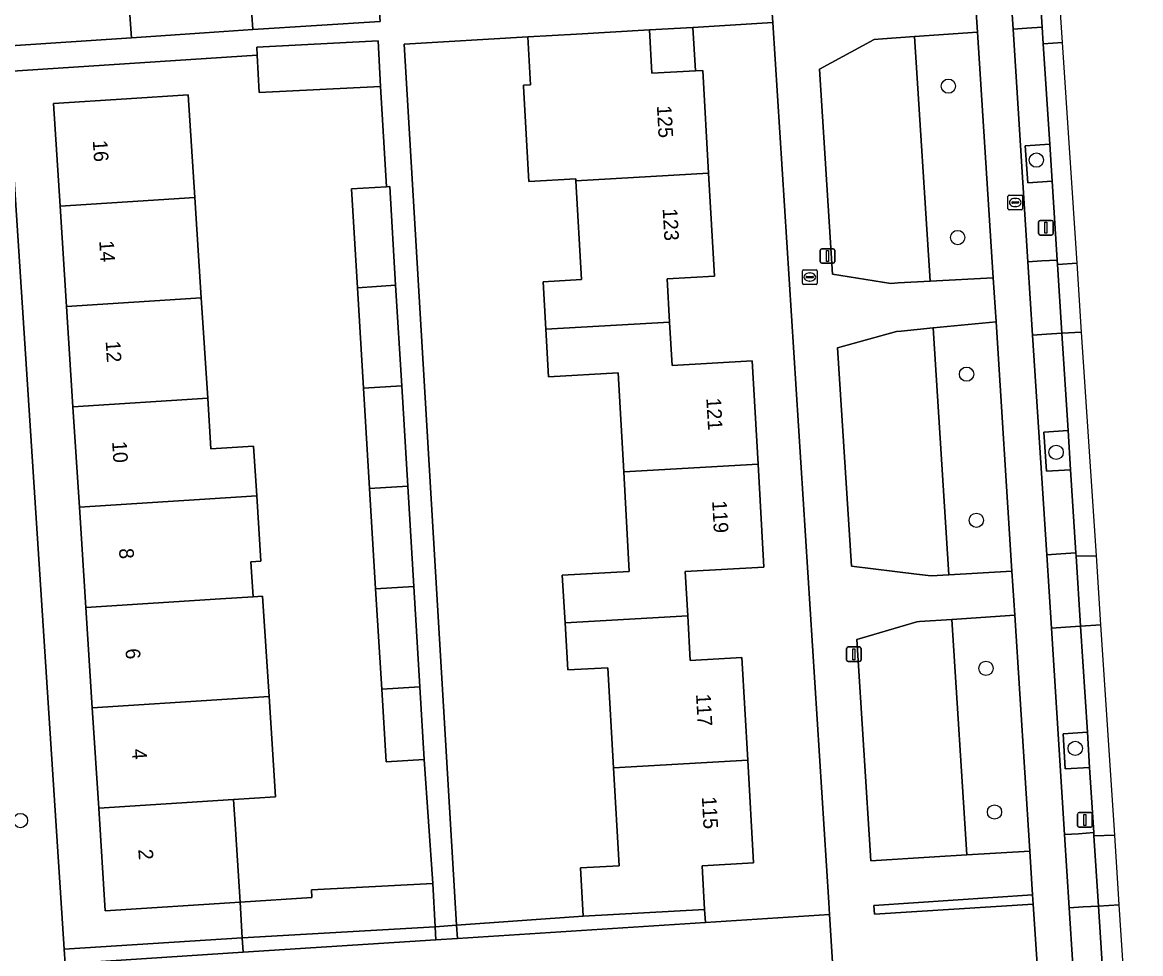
# Model space of a CAD drawing. Extents: x 159680 to 160786, y 387323 to 388340.
# Drawn here: x 160671.8 to 160748.3, y 388101.5 to 388165.2 of the extents above; entities that cross this region are included whole.
import ezdxf

# ---------------------------------------------------------------- set-up
doc = ezdxf.new("R2010")
doc.units = 0
for name, color, linetype in [('IMGEO_Boom', 7, 'Continuous'), ('IMGEO_Brandkraan', 7, 'Continuous'), ('IMGEO_Erf', 7, 'Continuous'), ('IMGEO_Fietspad_gesloten', 7, 'Continuous'), ('IMGEO_Groenvoorziening', 7, 'Continuous'), ('IMGEO_Haag', 7, 'Continuous'), ('IMGEO_Lichtmast', 7, 'Continuous'), ('IMGEO_Pand', 7, 'Continuous'), ('IMGEO_Pand_nummerreeks', 7, 'Continuous'), ('IMGEO_Parkeervlak_open', 7, 'Continuous'), ('IMGEO_Rioolput', 7, 'Continuous'), ('IMGEO_Voetpad_open', 7, 'Continuous')]:
    doc.layers.add(name, color=color, linetype=linetype)

msp = doc.modelspace()

# ---------------------------------------------------------------- linework, layer by layer
at = {"layer": 'IMGEO_Boom'}
for centre in [(160735.166, 388160.859), (160741.187, 388155.801), (160735.801, 388150.502), (160736.409, 388141.153), (160742.535, 388135.806), (160737.078, 388131.156), (160737.738, 388121.02), (160743.846, 388115.544), (160738.321, 388111.19), (160671.657, 388110.608)]:
    msp.add_circle(centre, 0.489, dxfattribs=at)
at = {"layer": 'IMGEO_Brandkraan'}
for p, q in [((160725.181, 388147.373), (160725.181, 388148.225)), ((160725.256, 388148.299), (160726.108, 388148.299)), ((160726.182, 388148.225), (160726.182, 388147.373)), ((160725.44, 388147.793), (160725.44, 388147.805)), ((160725.878, 388147.756), (160725.48, 388147.756)), ((160725.483, 388147.842), (160725.881, 388147.842)), ((160725.692, 388147.519), (160725.667, 388147.519)), ((160725.669, 388148.079), (160725.694, 388148.079)), ((160725.924, 388147.805), (160725.924, 388147.793)), ((160726.108, 388147.299), (160725.256, 388147.299))]:
    msp.add_line(p, q, dxfattribs=at)
for points in [[(160725.181, 388147.373), (160725.181, 388148.225)], [(160725.256, 388148.299), (160726.108, 388148.299)], [(160726.182, 388148.225), (160726.182, 388147.373)], [(160726.108, 388147.299), (160725.256, 388147.299)]]:
    msp.add_lwpolyline(points, dxfattribs=at)
for centre, radius, start, end in [((160725.258, 388148.223), 0.0765, 91.55205, 178.44795), ((160725.258, 388148.223), 0.0765, 91.55205, 178.44795), ((160726.106, 388148.223), 0.0765, 1.55205, 88.44795), ((160726.106, 388148.223), 0.0765, 1.55205, 88.44795), ((160725.258, 388147.375), 0.0765, 181.55205, 268.44795), ((160725.258, 388147.375), 0.0765, 181.55205, 268.44795), ((160725.48, 388147.802), 0.0403, 85.87752, 175.75265), ((160725.477, 388147.792), 0.0366, 178.93798, 274.71019), ((160725.881, 388147.799), 0.043, 264.86636, 352.45326), ((160725.885, 388147.804), 0.0386, 1.73085, 96.63898), ((160726.106, 388147.375), 0.0765, 271.55205, 358.44795), ((160726.106, 388147.375), 0.0765, 271.55205, 358.44795)]:
    msp.add_arc(centre, radius, start, end, dxfattribs=at)
for centre, major_axis, ratio, start_param, end_param in [((160725.668, 388147.799), (-0.387, 0.002), 0.722429, 4.712389, 7.853982), ((160725.693, 388147.799), (-0.39, 0.002), 0.717154, 1.570796, 4.712389)]:
    msp.add_ellipse(centre, major_axis=major_axis, ratio=ratio, start_param=start_param, end_param=end_param, dxfattribs=at)
at = {"layer": 'IMGEO_Erf'}
for points in [[(160691.841, 388225.242), (160683.759, 388224.645), (160683.931, 388221.234), (160681.292, 388221.101), (160681.628, 388214.423), (160681.967, 388207.705), (160684.806, 388207.849), (160684.97, 388204.606), (160688.435, 388204.781), (160688.601, 388201.486), (160685.136, 388201.311), (160680.566, 388201.081), (160681.035, 388194.183), (160681.49, 388187.491), (160686.071, 388187.803), (160686.285, 388184.661), (160686.516, 388181.26), (160683.756, 388181.072), (160684.206, 388174.45), (160684.672, 388167.592), (160687.348, 388167.774), (160687.555, 388164.733), (160696.27, 388165.282)], [(160672.463, 388213.858), (160672.105, 388220.959), (160675.5, 388221.13), (160675.345, 388224.221), (160666.843, 388223.704), (160668.614, 388194.575), (160670.628, 388163.608), (160679.259, 388164.169), (160679.064, 388167.034), (160675.505, 388166.792), (160675.031, 388173.775), (160674.556, 388180.759), (160678.273, 388181.012), (160678.066, 388184.055), (160677.86, 388187.098), (160672.305, 388186.721), (160671.846, 388193.469), (160671.357, 388200.661), (160676.833, 388200.967), (160676.683, 388203.952), (160676.532, 388206.942), (160672.821, 388206.755)], [(160723.147, 388165.225), (160717.682, 388164.878), (160717.85, 388161.912), (160718.359, 388161.941), (160718.758, 388154.898), (160719.156, 388147.857), (160715.918, 388147.674), (160716.086, 388144.71), (160716.254, 388141.743), (160721.737, 388142.054), (160722.137, 388135), (160722.536, 388127.947), (160717.157, 388127.642), (160717.329, 388124.605), (160717.501, 388121.569), (160721.033, 388121.769), (160721.431, 388114.74), (160721.829, 388107.709), (160718.314, 388107.51), (160718.483, 388104.527), (160718.534, 388103.628), (160727.027, 388104.175), (160726.974, 388105.008)], [(160707.605, 388144.231), (160707.421, 388147.48), (160710.052, 388147.629), (160709.67, 388154.385), (160709.663, 388154.513), (160706.45, 388154.331), (160706.082, 388160.826), (160706.076, 388160.925), (160706.559, 388160.952), (160706.373, 388164.238), (160697.921, 388163.735), (160701.511, 388103.439), (160710.178, 388104.057), (160709.991, 388107.367), (160712.624, 388107.516), (160712.244, 388114.22), (160711.857, 388121.065), (160709.109, 388120.91), (160708.927, 388124.128), (160708.741, 388127.401), (160713.329, 388127.661), (160712.943, 388134.479), (160712.561, 388141.241), (160707.79, 388140.971)], [(160717.682, 388164.878), (160714.711, 388164.71), (160714.879, 388161.743), (160717.85, 388161.912)], [(160695.556, 388133.33), (160695.143, 388140.197), (160694.731, 388147.065), (160694.325, 388153.827), (160696.714, 388153.97), (160696.302, 388160.848), (160687.987, 388160.418), (160687.855, 388162.985), (160670.741, 388161.872), (160674.648, 388101.803), (160686.843, 388102.588), (160686.687, 388105.025), (160691.609, 388105.341), (160691.582, 388105.858), (160699.879, 388106.289), (160699.285, 388114.784), (160696.679, 388114.627), (160696.381, 388119.595), (160695.968, 388126.462)], [(160686.687, 388105.025), (160677.466, 388104.433), (160677.015, 388111.457), (160676.574, 388118.323), (160676.133, 388125.189), (160675.692, 388132.055), (160675.251, 388138.92), (160674.81, 388145.786), (160674.369, 388152.652), (160673.918, 388159.673), (160678.908, 388159.993), (160683.139, 388160.265), (160683.59, 388153.244), (160684.031, 388146.378), (160684.472, 388139.512), (160684.695, 388136.038), (160687.612, 388136.226), (160687.83, 388132.834), (160688.117, 388128.36), (160687.425, 388128.316), (160687.578, 388125.924), (160688.229, 388125.966), (160688.669, 388119.1), (160689.109, 388112.233), (160686.236, 388112.049), (160686.367, 388110.015)]]:
    msp.add_lwpolyline(points, close=True, dxfattribs=at)
at = {"layer": 'IMGEO_Fietspad_gesloten'}
for points in [[(160727.391, 388314.439), (160727.877, 388308.457), (160730.881, 388261.928), (160731.261, 388256.047), (160731.588, 388251.018), (160732.995, 388229.403), (160733.246, 388225.512), (160734.266, 388209.264), (160734.47, 388206.292), (160735.552, 388189.474), (160735.756, 388186.181), (160736.865, 388169.052), (160737.158, 388164.556), (160738.226, 388147.741), (160738.429, 388144.74), (160739.513, 388127.665), (160739.715, 388124.661), (160740.731, 388108.506), (160740.923, 388105.515), (160740.964, 388104.889), (160741.279, 388100.088), (160743.511, 388065.175), (160744.628, 388046.484), (160745.479, 388033.088)], [(160744.694, 388085.016), (160743.438, 388104.64), (160743.117, 388109.649), (160742.213, 388123.777), (160741.892, 388128.797), (160740.93, 388143.827), (160740.609, 388148.846), (160739.59, 388164.761), (160739.241, 388170.215), (160738.266, 388185.446), (160737.944, 388190.48), (160736.979, 388205.548), (160736.663, 388210.492), (160735.768, 388224.481), (160735.392, 388230.361), (160733.793, 388255.344), (160733.338, 388262.446), (160730.947, 388299.801), (160730.462, 388307.383)]]:
    msp.add_lwpolyline(points, dxfattribs=at)
at = {"layer": 'IMGEO_Groenvoorziening'}
for points in [[(160732.845, 388164.252), (160730.663, 388164.098), (160730.09, 388164.058), (160726.343, 388162.023), (160727.235, 388147.994), (160731.218, 388147.365), (160731.721, 388147.392), (160733.916, 388147.51)], [(160737.158, 388164.556), (160732.845, 388164.252), (160733.916, 388147.51), (160738.226, 388147.741)], [(160742.102, 388156.897), (160740.418, 388156.78), (160740.598, 388154.253), (160742.265, 388154.367)], [(160733.99, 388127.35), (160735.2, 388127.419), (160734.12, 388144.315), (160731.929, 388144.099), (160731.603, 388144.067), (160727.577, 388142.954), (160728.539, 388128.008), (160732.982, 388127.472)], [(160739.513, 388127.665), (160738.429, 388144.74), (160734.12, 388144.315), (160735.2, 388127.419)], [(160743.357, 388137.295), (160741.701, 388137.177), (160741.888, 388134.52), (160743.528, 388134.611)], [(160736.426, 388108.251), (160740.731, 388108.506), (160739.715, 388124.661), (160735.395, 388124.367)], [(160734.207, 388108.119), (160736.426, 388108.251), (160735.395, 388124.367), (160733.188, 388124.217), (160732.997, 388124.204), (160728.905, 388123.003), (160729.856, 388107.861)], [(160744.677, 388116.655), (160743.021, 388116.548), (160743.162, 388114.156), (160744.83, 388114.244)], [(160740.964, 388104.889), (160740.923, 388105.515), (160730.059, 388104.798), (160730.102, 388104.192)], [(160701.575, 388102.536), (160718.534, 388103.628), (160718.483, 388104.527), (160710.178, 388104.057), (160701.511, 388103.439)], [(160700.078, 388102.44), (160700.032, 388103.333), (160686.843, 388102.588), (160686.907, 388101.592)], [(160686.843, 388102.588), (160674.648, 388101.803), (160674.713, 388100.807), (160686.907, 388101.592)]]:
    msp.add_lwpolyline(points, close=True, dxfattribs=at)
at = {"layer": 'IMGEO_Haag'}
for points in [[(160718.483, 388104.527), (160710.178, 388104.057), (160701.511, 388103.439), (160701.575, 388102.536), (160718.534, 388103.628)], [(160700.078, 388102.44), (160700.032, 388103.333), (160686.843, 388102.588), (160686.907, 388101.592)], [(160686.843, 388102.588), (160674.648, 388101.803), (160674.713, 388100.807), (160686.907, 388101.592)]]:
    msp.add_lwpolyline(points, close=True, dxfattribs=at)
at = {"layer": 'IMGEO_Lichtmast'}
for p, q in [((160741.341, 388150.771), (160741.341, 388151.571)), ((160741.341, 388151.571), (160741.341, 388150.771)), ((160741.441, 388151.671), (160742.231, 388151.671)), ((160742.231, 388151.671), (160741.441, 388151.671)), ((160742.331, 388151.571), (160742.331, 388150.771)), ((160742.331, 388150.771), (160742.331, 388151.571)), ((160742.231, 388150.671), (160741.441, 388150.671)), ((160741.441, 388150.671), (160742.231, 388150.671)), ((160726.498, 388149.738), (160727.288, 388149.738)), ((160727.288, 388149.738), (160726.498, 388149.738)), ((160726.398, 388148.838), (160726.398, 388149.638)), ((160726.398, 388149.638), (160726.398, 388148.838)), ((160727.388, 388149.638), (160727.388, 388148.838)), ((160727.388, 388148.838), (160727.388, 388149.638)), ((160727.288, 388148.738), (160726.498, 388148.738)), ((160726.498, 388148.738), (160727.288, 388148.738)), ((160728.198, 388121.584), (160728.198, 388122.384)), ((160728.198, 388122.384), (160728.198, 388121.584)), ((160728.298, 388122.484), (160729.088, 388122.484)), ((160729.088, 388122.484), (160728.298, 388122.484)), ((160729.188, 388122.384), (160729.188, 388121.584)), ((160729.188, 388121.584), (160729.188, 388122.384)), ((160729.088, 388121.484), (160728.298, 388121.484)), ((160728.298, 388121.484), (160729.088, 388121.484)), ((160744.012, 388110.255), (160744.012, 388111.055)), ((160744.012, 388111.055), (160744.012, 388110.255)), ((160744.112, 388111.155), (160744.902, 388111.155)), ((160744.902, 388111.155), (160744.112, 388111.155)), ((160745.002, 388111.055), (160745.002, 388110.255)), ((160745.002, 388110.255), (160745.002, 388111.055)), ((160744.902, 388110.155), (160744.112, 388110.155)), ((160744.112, 388110.155), (160744.902, 388110.155))]:
    msp.add_line(p, q, dxfattribs=at)
for points in [[(160741.761, 388151.546), (160741.911, 388151.546), (160741.911, 388150.796), (160741.761, 388150.796), (160741.761, 388151.546)], [(160726.818, 388149.613), (160726.968, 388149.613), (160726.968, 388148.863), (160726.818, 388148.863), (160726.818, 388149.613)], [(160728.618, 388122.359), (160728.768, 388122.359), (160728.768, 388121.609), (160728.618, 388121.609), (160728.618, 388122.359)], [(160744.432, 388111.03), (160744.582, 388111.03), (160744.582, 388110.28), (160744.432, 388110.28), (160744.432, 388111.03)]]:
    msp.add_lwpolyline(points, dxfattribs=at)
for centre, start, end in [((160741.441, 388151.571), 90, 180), ((160741.441, 388151.571), 90, 180), ((160742.231, 388151.571), 0, 90), ((160742.231, 388151.571), 360, 90), ((160741.441, 388150.771), 180, 270), ((160741.441, 388150.771), 180, 270), ((160742.231, 388150.771), 270, 0), ((160742.231, 388150.771), 270, 0), ((160726.498, 388149.638), 90, 180), ((160726.498, 388149.638), 90, 180), ((160727.288, 388149.638), 0, 90), ((160727.288, 388149.638), 360, 90), ((160726.498, 388148.838), 180, 270), ((160726.498, 388148.838), 180, 270), ((160727.288, 388148.838), 270, 0), ((160727.288, 388148.838), 270, 0), ((160728.298, 388122.384), 90, 180), ((160728.298, 388122.384), 90, 180), ((160729.088, 388122.384), 0, 90), ((160729.088, 388122.384), 360, 90), ((160728.298, 388121.584), 180, 270), ((160728.298, 388121.584), 180, 270), ((160729.088, 388121.584), 270, 0), ((160729.088, 388121.584), 270, 0), ((160744.112, 388111.055), 90, 180), ((160744.112, 388111.055), 90, 180), ((160744.902, 388111.055), 0, 90), ((160744.902, 388111.055), 360, 90), ((160744.112, 388110.255), 180, 270), ((160744.112, 388110.255), 180, 270), ((160744.902, 388110.255), 270, 0), ((160744.902, 388110.255), 270, 0)]:
    msp.add_arc(centre, 0.1, start, end, dxfattribs=at)
at = {"layer": 'IMGEO_Pand'}
for points in [[(160684.248, 388164.508), (160687.555, 388164.733), (160687.348, 388167.774), (160684.672, 388167.592), (160684.206, 388174.45), (160675.031, 388173.775), (160675.505, 388166.792), (160679.064, 388167.034), (160679.259, 388164.169)], [(160718.359, 388161.941), (160717.85, 388161.912), (160714.879, 388161.743), (160714.711, 388164.71), (160709.719, 388164.427), (160706.373, 388164.238), (160706.559, 388160.952), (160706.076, 388160.925), (160706.082, 388160.826), (160706.45, 388154.331), (160709.663, 388154.513), (160709.67, 388154.385), (160718.758, 388154.898)], [(160696.141, 388163.957), (160687.827, 388163.527), (160687.855, 388162.985), (160687.987, 388160.418), (160696.302, 388160.848)], [(160683.139, 388160.265), (160678.908, 388159.993), (160673.918, 388159.673), (160674.369, 388152.652), (160683.59, 388153.244)], [(160718.758, 388154.898), (160709.67, 388154.385), (160710.052, 388147.629), (160707.421, 388147.48), (160707.605, 388144.231), (160716.086, 388144.71), (160715.918, 388147.674), (160719.156, 388147.857)], [(160696.931, 388153.983), (160696.714, 388153.97), (160694.325, 388153.827), (160694.731, 388147.065), (160697.337, 388147.232)], [(160683.59, 388153.244), (160674.369, 388152.652), (160674.81, 388145.786), (160684.031, 388146.378)], [(160697.337, 388147.232), (160694.731, 388147.065), (160695.143, 388140.197), (160697.749, 388140.364)], [(160684.031, 388146.378), (160674.81, 388145.786), (160675.251, 388138.92), (160684.472, 388139.512)], [(160716.086, 388144.71), (160707.605, 388144.231), (160707.79, 388140.971), (160712.561, 388141.241), (160712.943, 388134.479), (160722.137, 388135), (160721.737, 388142.054), (160716.254, 388141.743)], [(160697.749, 388140.364), (160695.143, 388140.197), (160695.556, 388133.33), (160698.162, 388133.498)], [(160684.472, 388139.512), (160675.251, 388138.92), (160675.692, 388132.055), (160687.83, 388132.834), (160687.612, 388136.226), (160684.695, 388136.038)], [(160722.137, 388135), (160712.943, 388134.479), (160713.329, 388127.661), (160708.741, 388127.401), (160708.927, 388124.128), (160717.329, 388124.605), (160717.157, 388127.642), (160722.536, 388127.947)], [(160687.578, 388125.924), (160687.425, 388128.316), (160688.117, 388128.36), (160687.83, 388132.834), (160675.692, 388132.055), (160676.133, 388125.189), (160685.354, 388125.781)], [(160698.162, 388133.498), (160695.556, 388133.33), (160695.968, 388126.462), (160698.574, 388126.63)], [(160687.578, 388125.924), (160685.354, 388125.781), (160676.133, 388125.189), (160676.574, 388118.323), (160685.795, 388118.915), (160688.669, 388119.1), (160688.229, 388125.966)], [(160698.574, 388126.63), (160695.968, 388126.462), (160696.381, 388119.595), (160698.986, 388119.762)], [(160717.329, 388124.605), (160708.927, 388124.128), (160709.109, 388120.91), (160711.857, 388121.065), (160712.244, 388114.22), (160721.431, 388114.74), (160721.033, 388121.769), (160717.501, 388121.569)], [(160688.669, 388119.1), (160685.795, 388118.915), (160676.574, 388118.323), (160677.015, 388111.457), (160686.236, 388112.049), (160689.109, 388112.233)], [(160696.679, 388114.627), (160699.285, 388114.784), (160698.986, 388119.762), (160696.381, 388119.595)], [(160721.431, 388114.74), (160712.244, 388114.22), (160712.624, 388107.516), (160709.991, 388107.367), (160710.178, 388104.057), (160718.483, 388104.527), (160718.314, 388107.51), (160721.829, 388107.709)], [(160686.367, 388110.015), (160686.236, 388112.049), (160677.015, 388111.457), (160677.466, 388104.433), (160686.687, 388105.025)], [(160699.879, 388106.289), (160691.582, 388105.858), (160691.609, 388105.341), (160686.687, 388105.025), (160686.843, 388102.588), (160700.032, 388103.333)]]:
    msp.add_lwpolyline(points, close=True, dxfattribs=at)
at = {"layer": 'IMGEO_Parkeervlak_open'}
for points in [[(160743.973, 388148.739), (160742.978, 388163.848), (160741.66, 388163.763), (160742.102, 388156.897), (160742.265, 388154.367), (160742.613, 388148.962), (160742.633, 388148.656)], [(160745.29, 388128.733), (160744.282, 388144.035), (160742.933, 388143.952), (160743.357, 388137.295), (160743.528, 388134.611), (160743.891, 388128.928), (160743.906, 388128.701)], [(160746.551, 388109.598), (160745.603, 388123.992), (160744.215, 388123.906), (160744.677, 388116.655), (160744.83, 388114.244), (160745.114, 388109.779), (160745.128, 388109.555)]]:
    msp.add_lwpolyline(points, close=True, dxfattribs=at)
msp.add_lwpolyline([(160748.321, 388082.711), (160746.863, 388104.851), (160746.863, 388104.851), (160745.429, 388104.758), (160745.985, 388096.139), (160746.149, 388093.602), (160746.691, 388085.185), (160746.694, 388085.133)], dxfattribs=at)
at = {"layer": 'IMGEO_Rioolput'}
for p, q in [((160739.244, 388152.474), (160739.244, 388153.326)), ((160739.319, 388153.4), (160740.171, 388153.4)), ((160739.503, 388152.894), (160739.503, 388152.906)), ((160739.941, 388152.857), (160739.543, 388152.857)), ((160739.546, 388152.943), (160739.944, 388152.943)), ((160739.732, 388153.18), (160739.757, 388153.18)), ((160739.987, 388152.906), (160739.987, 388152.894)), ((160740.245, 388153.326), (160740.245, 388152.474)), ((160740.171, 388152.4), (160739.319, 388152.4)), ((160739.755, 388152.62), (160739.73, 388152.62))]:
    msp.add_line(p, q, dxfattribs=at)
for points in [[(160739.244, 388152.474), (160739.244, 388153.326)], [(160739.319, 388153.4), (160740.171, 388153.4)], [(160740.245, 388153.326), (160740.245, 388152.474)], [(160740.171, 388152.4), (160739.319, 388152.4)]]:
    msp.add_lwpolyline(points, dxfattribs=at)
for centre, radius, start, end in [((160739.321, 388153.324), 0.0765, 91.55205, 178.44795), ((160739.321, 388153.324), 0.0765, 91.55205, 178.44795), ((160739.543, 388152.903), 0.0403, 85.87752, 175.75265), ((160739.54, 388152.893), 0.0366, 178.93798, 274.71019), ((160739.944, 388152.9), 0.043, 264.86636, 352.45326), ((160739.948, 388152.905), 0.0386, 1.73085, 96.63898), ((160740.169, 388153.324), 0.0765, 1.55205, 88.44795), ((160740.169, 388153.324), 0.0765, 1.55205, 88.44795), ((160739.321, 388152.476), 0.0765, 181.55205, 268.44795), ((160739.321, 388152.476), 0.0765, 181.55205, 268.44795), ((160740.169, 388152.476), 0.0765, 271.55205, 358.44795), ((160740.169, 388152.476), 0.0765, 271.55205, 358.44795)]:
    msp.add_arc(centre, radius, start, end, dxfattribs=at)
for centre, major_axis, ratio, start_param, end_param in [((160739.731, 388152.9), (-0.387, 0.002), 0.722429, 4.712389, 7.853982), ((160739.756, 388152.9), (-0.39, 0.002), 0.717154, 1.570796, 4.712389)]:
    msp.add_ellipse(centre, major_axis=major_axis, ratio=ratio, start_param=start_param, end_param=end_param, dxfattribs=at)
at = {"layer": 'IMGEO_Voetpad_open'}
for points in [[(160718.462, 388238.949), (160719.133, 388228.396), (160719.23, 388226.87), (160723.047, 388166.799), (160723.147, 388165.225), (160726.974, 388105.008), (160727.027, 388104.175), (160727.349, 388099.094), (160728.088, 388087.418), (160728.185, 388085.893), (160729.427, 388066.269), (160729.828, 388059.619), (160729.832, 388059.559), (160729.835, 388059.498), (160730.447, 388050.355), (160730.509, 388049.426), (160730.549, 388048.708), (160730.642, 388047.062)], [(160666.843, 388223.704), (160675.345, 388224.221), (160680.339, 388224.473), (160683.759, 388224.645), (160691.841, 388225.242), (160696.27, 388165.282), (160687.555, 388164.733), (160684.248, 388164.508), (160679.259, 388164.169), (160670.628, 388163.608)], [(160673.503, 388041.943), (160675.551, 388042.058), (160674.572, 388057.918), (160674.527, 388062.723), (160674.221, 388066.973), (160674.145, 388068.234), (160673.286, 388082.554), (160673.208, 388083.846), (160672.501, 388095.622), (160675.047, 388095.792), (160674.713, 388100.807), (160674.648, 388101.803), (160670.741, 388161.872), (160670.628, 388163.608), (160668.614, 388194.575), (160666.843, 388223.704)], [(160741.279, 388100.088), (160740.964, 388104.889), (160730.102, 388104.192), (160730.059, 388104.798), (160740.923, 388105.515), (160740.731, 388108.506), (160736.426, 388108.251), (160734.207, 388108.119), (160729.856, 388107.861), (160728.905, 388123.003), (160732.997, 388124.204), (160733.188, 388124.217), (160735.395, 388124.367), (160739.715, 388124.661), (160739.513, 388127.665), (160735.2, 388127.419), (160733.99, 388127.35), (160732.982, 388127.472), (160728.539, 388128.008), (160727.577, 388142.954), (160731.603, 388144.067), (160731.929, 388144.099), (160734.12, 388144.315), (160738.429, 388144.74), (160738.226, 388147.741), (160733.916, 388147.51), (160731.721, 388147.392), (160731.218, 388147.365), (160727.235, 388147.994), (160726.343, 388162.023), (160730.09, 388164.058), (160730.663, 388164.098), (160732.845, 388164.252), (160737.158, 388164.556), (160736.865, 388169.052)], [(160670.741, 388161.872), (160687.855, 388162.985), (160687.827, 388163.527), (160696.141, 388163.957), (160696.302, 388160.848), (160696.714, 388153.97), (160696.931, 388153.983), (160697.337, 388147.232), (160697.749, 388140.364), (160698.162, 388133.498), (160698.574, 388126.63), (160698.986, 388119.762), (160699.285, 388114.784), (160699.879, 388106.289), (160700.032, 388103.333), (160701.511, 388103.439), (160697.921, 388163.735), (160706.373, 388164.238), (160709.719, 388164.427), (160714.711, 388164.71), (160717.682, 388164.878), (160723.147, 388165.225), (160723.047, 388166.799)]]:
    msp.add_lwpolyline(points, dxfattribs=at)
for points in [[(160741.261, 388169.982), (160741.238, 388170.349), (160740.18, 388170.275), (160739.241, 388170.215), (160739.59, 388164.761), (160740.529, 388164.821), (160741.587, 388164.899)], [(160742.978, 388163.848), (160742.568, 388170.063), (160742.568, 388170.063), (160741.261, 388169.982), (160741.587, 388164.899), (160741.66, 388163.763)], [(160742.265, 388154.367), (160740.598, 388154.253), (160740.418, 388156.78), (160742.102, 388156.897), (160741.66, 388163.763), (160741.587, 388164.899), (160740.529, 388164.821), (160739.59, 388164.761), (160740.609, 388148.846), (160741.568, 388148.907), (160742.613, 388148.962)], [(160742.633, 388148.656), (160742.613, 388148.962), (160741.568, 388148.907), (160740.609, 388148.846), (160740.93, 388143.827), (160741.879, 388143.888), (160742.933, 388143.952)], [(160744.282, 388144.035), (160743.973, 388148.739), (160742.633, 388148.656), (160742.933, 388143.952)], [(160742.933, 388143.952), (160741.879, 388143.888), (160740.93, 388143.827), (160741.892, 388128.797), (160742.849, 388128.858), (160743.891, 388128.928), (160743.528, 388134.611), (160741.888, 388134.52), (160741.701, 388137.177), (160743.357, 388137.295)], [(160743.906, 388128.701), (160743.891, 388128.928), (160742.849, 388128.858), (160741.892, 388128.797), (160742.213, 388123.777), (160743.169, 388123.838), (160744.215, 388123.91)], [(160745.603, 388123.992), (160745.29, 388128.733), (160743.906, 388128.701), (160744.215, 388123.91), (160744.215, 388123.906)], [(160744.215, 388123.906), (160744.215, 388123.91), (160743.169, 388123.838), (160742.213, 388123.777), (160743.117, 388109.649), (160744.07, 388109.71), (160745.114, 388109.779), (160744.83, 388114.244), (160743.162, 388114.156), (160743.021, 388116.548), (160744.677, 388116.655)], [(160745.128, 388109.555), (160745.114, 388109.779), (160744.07, 388109.71), (160743.117, 388109.649), (160743.438, 388104.64), (160744.382, 388104.7), (160745.429, 388104.758)], [(160746.863, 388104.851), (160746.551, 388109.598), (160745.128, 388109.555), (160745.429, 388104.758), (160746.863, 388104.851)], [(160745.429, 388104.758), (160744.382, 388104.7), (160743.438, 388104.64), (160744.694, 388085.016), (160746.691, 388085.185), (160746.149, 388093.602), (160744.496, 388093.491), (160744.338, 388096.028), (160745.985, 388096.139)], [(160727.027, 388104.175), (160718.534, 388103.628), (160701.575, 388102.536), (160700.078, 388102.44), (160686.907, 388101.592), (160674.713, 388100.807), (160675.047, 388095.792), (160686.099, 388096.53), (160703.769, 388097.668), (160727.349, 388099.094)], [(160700.032, 388103.333), (160700.078, 388102.44), (160701.575, 388102.536), (160701.511, 388103.439)]]:
    msp.add_lwpolyline(points, close=True, dxfattribs=at)

# ---------------------------------------------------------------- texts
at = {"layer": 'IMGEO_Pand_nummerreeks'}
for s, rotation, p in [('125', 273.237, (160715.211, 388159.52)), ('16', 273.67506, (160676.606, 388157.136)), ('123', 273.23886, (160715.609, 388152.478)), ('14', 273.67506, (160677.047, 388150.272)), ('12', 273.67506, (160677.488, 388143.411)), ('121', 273.24169, (160718.596, 388139.513)), ('10', 273.67506, (160677.929, 388136.541)), ('119', 273.24169, (160718.994, 388132.482)), ('8', 273.67506, (160678.399, 388129.217)), ('6', 273.67245, (160678.841, 388122.358)), ('117', 273.24031, (160717.89, 388119.262)), ('4', 273.67245, (160679.282, 388115.494)), ('115', 273.24031, (160718.288, 388112.232)), ('2', 273.67506, (160679.722, 388108.631))]:
    msp.add_text(s, height=1, rotation=rotation, dxfattribs=at).set_placement(p)

doc.saveas('drawing.dxf')
